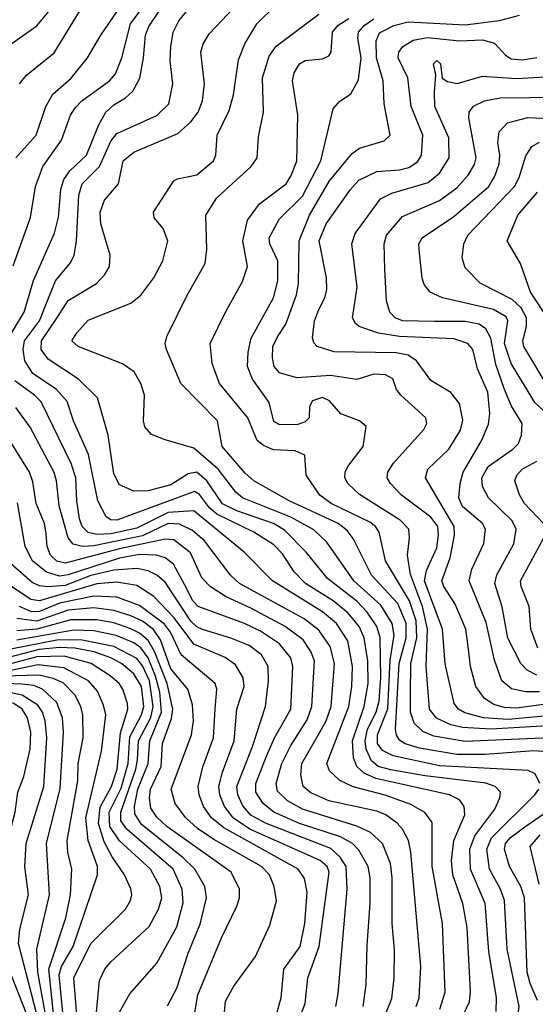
# Model space of a CAD drawing. Extents: x 997026 to 1115308, y 536381 to 619039.
# Tile 351 of 484: x 1030866 to 1032670, y 609082 to 612529. Entities that reach past the tile are written whole.
import ezdxf

# ---------------------------------------------------------------- set-up
doc = ezdxf.new("R2010")
doc.units = 0

msp = doc.modelspace()

# ---------------------------------------------------------------- linework, layer by layer
at = {"layer": '0CON20XD'}
for points in [[(1030842.4, 611667.6), (1030903.7, 611836.3), (1030920.5, 611945), (1030946.4, 612015), (1031012.1, 612107.9), (1031042.9, 612195), (1031059.2, 612220.8), (1031082.5, 612245), (1031180, 612315), (1031201, 612339), (1031223.3, 612395), (1031253.9, 612515), (1031343.2, 612636.8)], [(1030793.6, 612415), (1030925, 612507.5), (1031019.2, 612620.8)], [(1030820.2, 611405), (1030881.5, 611505), (1030913.7, 611616.3), (1030987.9, 611782.1), (1031001.9, 611838.1), (1031009.8, 611935), (1031020.5, 611969.5), (1031040.5, 611999.5), (1031099.8, 612055), (1031141.1, 612158.9), (1031167.6, 612205), (1031195, 612231), (1031236.2, 612255), (1031261.4, 612278.6), (1031285.5, 612324.5), (1031299.2, 612395), (1031305.6, 612475), (1031317.7, 612505), (1031395, 612620.8)], [(1032533.1, 609056.9), (1032534.8, 609105), (1032507.3, 609267.3), (1032494.5, 609434.5), (1032443.2, 609555), (1032440.6, 609625), (1032458.3, 609671.7), (1032528.1, 609765), (1032546.5, 609805), (1032548.2, 609825), (1032529.6, 609845), (1032496.8, 609856.8), (1032285, 609881.8), (1032165, 609902.7), (1032120, 609915), (1032096.4, 609935), (1032078, 609975), (1032074.3, 610005), (1032082.9, 610045), (1032112.7, 610105), (1032123.1, 610145), (1032129.9, 610225), (1032126.8, 610366.8), (1032115.4, 610405), (1032082.2, 610455), (1032045, 610493.9), (1032004.4, 610525), (1031942.4, 610572.4), (1031868.2, 610665), (1031792.2, 610742.2), (1031753.4, 610765), (1031625, 610810.2), (1031575, 610834.6), (1031520, 610915), (1031485, 610944.8), (1031455, 610939.8), (1031395, 610901.1), (1031315, 610879.7), (1031265, 610878.9), (1031215, 610901.1), (1031195, 610939.2), (1031175.2, 611075), (1031137.7, 611205), (1031070.8, 611270.8), (1030965, 611341.2), (1030941, 611375), (1030942.2, 611405), (1030995, 611484.7), (1031035, 611546.5), (1031134, 611606), (1031163.5, 611636.5), (1031179.6, 611665), (1031182.5, 611705), (1031149.1, 611815), (1031147.1, 611855), (1031162.3, 611897.7), (1031210.8, 611955), (1031227.7, 612035), (1031265, 612065.2), (1031419.1, 612130.9), (1031465, 612171.8), (1031490.3, 612205), (1031504.8, 612245), (1031512.5, 612305), (1031499.2, 612415), (1031507.3, 612445), (1031529.4, 612480.6), (1031655.5, 612614.5)], [(1030852.5, 612045), (1030923.2, 612125), (1030957.5, 612225), (1030981.7, 612268.3), (1031046.1, 612323.9), (1031103.4, 612395), (1031149.2, 612475), (1031218, 612575)], [(1032308.7, 608815), (1032439.7, 609090.3), (1032442.8, 609127.2), (1032431.3, 609351.3), (1032416.4, 609435), (1032382, 609535), (1032376.5, 609585), (1032384.8, 609655), (1032423.2, 609745), (1032421.3, 609775), (1032405, 609797.5), (1032369.4, 609815), (1032112.4, 609872.4), (1032071.4, 609891.4), (1032045.6, 609915), (1032033.4, 609945), (1032030.4, 610005), (1032071.4, 610125), (1032084.6, 610205), (1032084.3, 610285), (1032071.7, 610365), (1032053.9, 610405), (1032015, 610451.5), (1031962.2, 610495), (1031865.7, 610555), (1031825.7, 610595.7), (1031785, 610658.8), (1031755, 610690.7), (1031685.1, 610735.1), (1031555, 610798), (1031529.7, 610819.7), (1031495, 610866.3), (1031477.2, 610877.2), (1031205, 610776.8), (1031185, 610777.8), (1031168.3, 610788.3), (1031139.2, 610845), (1031106.8, 611006.8), (1031054.3, 611125), (1031031.9, 611191.9), (1030994.4, 611234.4), (1030911, 611291), (1030883.2, 611335), (1030877.6, 611375), (1030882.2, 611405), (1030935.4, 611475), (1030955.2, 611525.2), (1030990.4, 611615), (1031042.8, 611677.2), (1031056.2, 611703.8), (1031064.8, 611755.2), (1031072.5, 611915), (1031084.1, 611955), (1031144.5, 612015.5), (1031185, 612103.3), (1031205, 612130.8), (1031345.8, 612194.2), (1031387.3, 612235), (1031401.8, 612305), (1031392.4, 612385), (1031394.4, 612435.6), (1031403.2, 612485), (1031423.1, 612525), (1031479.6, 612595)], [(1032686, 609855), (1032669.3, 609889.3), (1032645, 609900.4), (1032335, 609917.1), (1032172.5, 609952.5), (1032135, 609971.1), (1032117.4, 609995), (1032117.9, 610025), (1032153.5, 610116.5), (1032162.6, 610287.4), (1032176.3, 610375), (1032169.3, 610415), (1032129.9, 610479.9), (1032035.2, 610565), (1031940.5, 610700.5), (1031895, 610743.5), (1031815, 610788.1), (1031645.3, 610855), (1031622.5, 610875), (1031560, 610955), (1031475, 611029.3), (1031375, 611058.5), (1031326.8, 611076.8), (1031304.1, 611104.1), (1031298.8, 611125), (1031302.5, 611215), (1031289.6, 611255), (1031265.8, 611295.8), (1031225, 611323.8), (1031070, 611385), (1031048.6, 611405), (1031065, 611432.9), (1031105, 611477.3), (1031255, 611537.1), (1031289.5, 611565), (1031334.6, 611625), (1031367.1, 611685), (1031383.6, 611755), (1031367.6, 611797.6), (1031335.8, 611835), (1031334.2, 611855), (1031405.5, 611964.5), (1031417.5, 611972.5), (1031485, 611985.8), (1031543.3, 612035), (1031552, 612055), (1031557.2, 612125), (1031598.6, 612211.4), (1031613.4, 612266.6), (1031631.3, 612388.7), (1031653.5, 612445), (1031695.9, 612514.1), (1031761, 612579)], [(1030864.5, 612305), (1030889.5, 612335), (1030986.8, 612413.2), (1031075, 612557.9)], [(1032725.1, 609965.1), (1032665, 609969.5), (1032495, 609956.1), (1032395, 609956.3), (1032265, 609978.7), (1032215, 609994.2), (1032195, 610006.8), (1032183.8, 610023.8), (1032180.9, 610045), (1032193.9, 610275), (1032218.4, 610365), (1032218.2, 610415), (1032189.1, 610485), (1032096.7, 610585), (1032032.9, 610712.9), (1032011.3, 610741.3), (1031980.6, 610765), (1031808.2, 610845), (1031685.2, 610915.2), (1031655, 610941.6), (1031573.6, 611035), (1031558.1, 611125), (1031429.1, 611255), (1031378.8, 611375), (1031374.5, 611395), (1031380.2, 611419.8), (1031451.5, 611565), (1031514.6, 611675), (1031520, 611725), (1031516.5, 611845), (1031555.5, 611905), (1031675.2, 612014.8), (1031696.5, 612045), (1031701.4, 612118.6), (1031719.3, 612205), (1031714.8, 612325), (1031739.1, 612400.9), (1031763.2, 612436.8), (1031911.9, 612548.1)], [(1032775, 610017.7), (1032425, 610002.5), (1032315, 610020.6), (1032276.9, 610036.9), (1032246.2, 610066.2), (1032233.1, 610105), (1032233.4, 610165), (1032234.7, 610275), (1032255.8, 610365), (1032252.7, 610425), (1032230.3, 610495), (1032145.6, 610635), (1032123.7, 610735), (1032111.2, 610755), (1032090.6, 610770.6), (1031956, 610835), (1031915.9, 610865), (1031867.9, 610935), (1031863.8, 611005), (1031829.6, 611019.6), (1031753.7, 611023.7), (1031718.7, 611038.7), (1031696.5, 611056.5), (1031664.2, 611135), (1031565.3, 611255), (1031539.3, 611325), (1031532.7, 611395), (1031587, 611507), (1031645, 611612.5), (1031662.5, 611665), (1031646.8, 611755), (1031662.3, 611827.7), (1031705.2, 611884.8), (1031797.8, 611955), (1031815.9, 611984.1), (1031835, 612034.2), (1031838.9, 612195), (1031820.3, 612315), (1031826.4, 612343.6), (1031844.5, 612375), (1031865, 612386.5), (1031925, 612391.5), (1031947.2, 612402.8), (1031955.5, 612415), (1031960.5, 612485), (1031980.1, 612509.9), (1032017.1, 612532.9)], [(1032755, 610059.2), (1032515, 610044.9), (1032415, 610051.1), (1032375, 610060.4), (1032324.4, 610084.4), (1032299.8, 610115), (1032287.6, 610265), (1032292.5, 610395), (1032274.9, 610474.9), (1032233.2, 610586.8), (1032222.4, 610655), (1032230.3, 610715), (1032228, 610745), (1032197.6, 610777.6), (1032055, 610867.3), (1032015, 610903.8), (1032004, 610925), (1032004.7, 610945), (1032014, 610965), (1032067.1, 611035), (1032078.6, 611105), (1032054.7, 611124.7), (1031989, 611149), (1031949.5, 611195), (1031925, 611206.5), (1031890, 611195), (1031880, 611175), (1031878.1, 611135), (1031865, 611120.9), (1031838.5, 611111.5), (1031775, 611111.1), (1031755, 611122.9), (1031738.5, 611188.5), (1031680.1, 611270.1), (1031662.7, 611315), (1031665.2, 611365), (1031675.9, 611414.1), (1031753.6, 611555), (1031768.7, 611615), (1031769.4, 611685), (1031741.4, 611745), (1031739, 611765), (1031775, 611831.5), (1031855, 611911.2), (1031920, 612035), (1031962.6, 612217.4), (1031985, 612242.9), (1032025, 612270), (1032051.2, 612318.8), (1032061, 612395), (1032049.3, 612465), (1032051.3, 612485), (1032070.9, 612509.1), (1032105, 612531.6)], [(1032775, 610098.4), (1032575, 610079.2), (1032488.6, 610085), (1032423.1, 610103.1), (1032401.8, 610115), (1032385.7, 610135), (1032354.2, 610274.2), (1032345.2, 610395), (1032282.3, 610565), (1032289.4, 610600.6), (1032325, 610680.6), (1032331.5, 610725), (1032328.4, 610755), (1032305, 610787.6), (1032201.3, 610865), (1032162.8, 610905), (1032152, 610925), (1032153.9, 610945), (1032172.5, 610975), (1032280, 611095), (1032290, 611115), (1032286.4, 611135), (1032199.2, 611215), (1032184, 611235), (1032171.7, 611271.7), (1032146, 611286), (1032105, 611288.2), (1032045, 611270), (1031953.7, 611283.7), (1031835, 611275.7), (1031775, 611292.7), (1031756, 611315), (1031749.8, 611345), (1031752, 611385), (1031768.3, 611418.3), (1031796.8, 611463.2), (1031834.2, 611565.8), (1031840.8, 611605), (1031843.1, 611755), (1031879.7, 611845), (1031950.2, 611965), (1032029.7, 612060.3), (1032055, 612078.9), (1032140.8, 612105), (1032162.2, 612125), (1032141.1, 612235), (1032138.1, 612315), (1032114.6, 612395), (1032113.4, 612455), (1032125, 612483.4), (1032175, 612508.7), (1032225, 612521.6), (1032425, 612510.8), (1032544.3, 612525.7), (1032615.1, 612544.9)], [(1032765, 610141.2), (1032605, 610119.4), (1032561.6, 610121.6), (1032525, 610131.3), (1032492.8, 610152.8), (1032461.6, 610195), (1032442.9, 610265), (1032435.7, 610325.7), (1032427, 610395), (1032388.8, 610485), (1032349.5, 610545), (1032343, 610565), (1032372, 610645), (1032387, 610725), (1032386.5, 610755), (1032285.3, 610925), (1032294, 610955), (1032367.3, 611025), (1032408.3, 611091.7), (1032416.9, 611126.9), (1032404.6, 611185), (1032374.1, 611224.1), (1032305, 611265.8), (1032254.6, 611334.6), (1032224.6, 611354.6), (1032183.1, 611363.1), (1031966, 611366), (1031906.9, 611385), (1031895, 611397.5), (1031890, 611415), (1031897.6, 611475), (1031912.5, 611515), (1031932.9, 611555), (1031940.3, 611585), (1031939.2, 611625), (1031913.8, 611755), (1031938.1, 611815), (1032023.1, 611935), (1032052.7, 611967.3), (1032115, 611997.5), (1032195, 612003.4), (1032227.8, 612012.2), (1032258, 612032), (1032271.2, 612055), (1032276.1, 612125), (1032236, 612225), (1032224.4, 612325), (1032190.4, 612395), (1032192.4, 612415), (1032205, 612434.6), (1032242.3, 612457.7), (1032292.9, 612467.1), (1032405, 612455.4), (1032485, 612458.5), (1032527.1, 612447.1), (1032565.3, 612405), (1032585, 612392.4), (1032625, 612388), (1032675, 612396.5)], [(1032685, 610175.6), (1032636.2, 610176.2), (1032586.3, 610186.3), (1032553.2, 610215), (1032526.9, 610286.9), (1032498.4, 610418.4), (1032438.8, 610565), (1032448.2, 610605), (1032489.4, 610695), (1032495.9, 610745), (1032485.7, 610765.7), (1032415, 610825.3), (1032402.2, 610855), (1032406.8, 610905), (1032417.9, 610945), (1032481.9, 611055), (1032506.4, 611113.6), (1032510.8, 611150.8), (1032504.1, 611225), (1032467.2, 611307.2), (1032451.5, 611375), (1032434.4, 611395), (1032385, 611411.7), (1032195, 611420.5), (1032121.4, 611431.3), (1032053.3, 611455), (1032040.4, 611465), (1032030.4, 611485), (1032047.1, 611592.9), (1032028.2, 611745), (1032039.3, 611780.7), (1032128.3, 611901.7), (1032167.7, 611922.3), (1032295, 611958.8), (1032335, 611992), (1032368.9, 612045), (1032367.5, 612115), (1032318.2, 612225), (1032316.9, 612275), (1032322.5, 612335), (1032314.3, 612375), (1032325, 612385.8), (1032338.8, 612375), (1032344.1, 612324.1), (1032362.5, 612312.5), (1032396.2, 612306.2), (1032485, 612331.9), (1032605, 612323.3), (1032745, 612331.6)], [(1032675, 610234.1), (1032641.9, 610251.9), (1032619.8, 610275), (1032574.1, 610364.1), (1032553.6, 610473.6), (1032528.5, 610555), (1032534.9, 610585.1), (1032595, 610694.4), (1032603.3, 610745), (1032588.8, 610775), (1032506.4, 610855), (1032485.7, 610895), (1032482.7, 610925), (1032505.3, 610965), (1032591.1, 611025), (1032610.7, 611045), (1032621.2, 611075), (1032624.1, 611115), (1032586.5, 611176.5), (1032562.7, 611235), (1032532.1, 611322.1), (1032514.5, 611414.5), (1032497.3, 611447.3), (1032473.4, 611463.4), (1032425, 611472.5), (1032317.1, 611472.9), (1032205, 611474.8), (1032179.6, 611485), (1032161.1, 611505), (1032149.7, 611545), (1032143.7, 611656.3), (1032141.6, 611745), (1032149.8, 611775), (1032205, 611840.3), (1032335, 611896), (1032395, 611940.8), (1032435.3, 611985), (1032457.4, 612022.6), (1032462.6, 612045), (1032436.9, 612185), (1032438.9, 612205), (1032454.1, 612225.9), (1032491.9, 612245), (1032546.7, 612255), (1032755, 612257.3)], [(1032747.8, 611115), (1032668.6, 611188.6), (1032585, 611325.9), (1032561.9, 611395), (1032574.3, 611474.3), (1032568.3, 611488.3), (1032524.2, 611514.2), (1032345, 611555.8), (1032301.9, 611575), (1032281.6, 611601.6), (1032274, 611624), (1032263.1, 611725), (1032262.9, 611745), (1032273.6, 611765), (1032385, 611840), (1032507, 611945), (1032528.6, 611981.4), (1032543.2, 612025), (1032545.6, 612055), (1032539, 612099), (1032543.2, 612136.8), (1032572.5, 612167.5), (1032643.4, 612186.6), (1032745, 612182.4)], [(1032726, 611225), (1032630.2, 611385), (1032626.1, 611405), (1032639.4, 611455), (1032638.8, 611485), (1032620, 611520), (1032589.6, 611549.6), (1032476.7, 611606.7), (1032425, 611660), (1032413.8, 611695), (1032419.4, 611745), (1032433.8, 611775), (1032597, 611945), (1032613.9, 611976.1), (1032637, 612053), (1032657.7, 612085), (1032685, 612100.8)], [(1032713.3, 611485), (1032653, 611575), (1032617.7, 611675), (1032571.1, 611755), (1032609.1, 611845), (1032677.6, 611925)], [(1032335.4, 609064.6), (1032354.3, 609125), (1032345.2, 609365), (1032309.5, 609565), (1032308.7, 609718.7), (1032283.7, 609753.7), (1032235, 609781.5), (1032145, 609813.9), (1032032.9, 609842.9), (1031985.5, 609865.5), (1031949.5, 609899.5), (1031941, 609925), (1032017.2, 610125), (1032028.5, 610195), (1032030.4, 610265), (1032014.1, 610354.1), (1031974, 610415), (1031925, 610455.8), (1031750, 610565), (1031650.9, 610665), (1031475, 610809.8), (1031385, 610804), (1031275, 610749.2), (1031185, 610729.5), (1031135, 610727), (1031105, 610734.1), (1031084.3, 610754.3), (1031075, 610781.4), (1031065.2, 610845), (1031062.3, 610925), (1031045.9, 610975), (1030941.1, 611191.1), (1030917.7, 611215), (1030848.6, 611265)], [(1032253, 609075), (1032263.4, 609105), (1032269.8, 609215), (1032234.4, 609615), (1032226.1, 609655), (1032205.2, 609695.2), (1032186.6, 609716.6), (1032147.5, 609745), (1032115, 609758.6), (1031947.5, 609795), (1031885, 609822.2), (1031857.2, 609845), (1031849.8, 609885), (1031853.3, 609925), (1031915, 610032.9), (1031938.3, 610075), (1031955.5, 610125), (1031967.7, 610275), (1031952.2, 610335), (1031912.4, 610392.4), (1031861.1, 610431.1), (1031634.7, 610555), (1031603.2, 610585), (1031512.7, 610705), (1031470.3, 610740.3), (1031425, 610763.5), (1031385, 610764.9), (1031295, 610722.4), (1031125, 610686.8), (1031085.1, 610685.1), (1031052.6, 610692.6), (1031034.8, 610714.8), (1031003.3, 610826.7), (1030994.4, 610915), (1030986, 610944), (1030902.2, 611102.2), (1030851.5, 611171.5)], [(1032124.4, 608995), (1032167.8, 609102.2), (1032175.8, 609175), (1032176.9, 609273.1), (1032168.7, 609365), (1032169.3, 609525), (1032162.9, 609575), (1032135, 609644.6), (1032093.8, 609683.8), (1032045.9, 609705.9), (1031855.5, 609765.5), (1031802.6, 609795), (1031768.2, 609828.2), (1031762.8, 609855), (1031783.4, 609925), (1031815, 609988.4), (1031871.5, 610078.5), (1031888.5, 610125), (1031897.8, 610285), (1031885, 610316.8), (1031857.6, 610357.6), (1031795, 610405.2), (1031675, 610469.5), (1031588.1, 610508.1), (1031533.5, 610543.5), (1031503.1, 610575), (1031463, 610663), (1031405, 610708.5), (1031375, 610710.4), (1031215, 610676.4), (1031025, 610626.4), (1030995, 610633.6), (1030973.4, 610655), (1030961.6, 610685), (1030958.8, 610728.8), (1030952.7, 610765), (1030923.8, 610835), (1030911.7, 610911.7), (1030899.8, 610945), (1030798.6, 611108.6)], [(1032698.9, 610765), (1032632.1, 610835), (1032615.2, 610865.2), (1032598.8, 610915), (1032605.3, 610935), (1032624.6, 610955.4), (1032675, 610984.1)], [(1032067.4, 609075), (1032078.3, 609151.7), (1032081.2, 609288.8), (1032092.5, 609435), (1032092.5, 609525), (1032084.8, 609565), (1032052.1, 609622.1), (1032030.5, 609645), (1031988.3, 609668.3), (1031845, 609715.1), (1031755.3, 609755), (1031717.7, 609785), (1031692, 609825), (1031692.4, 609855), (1031729.4, 609950.6), (1031757.9, 610015), (1031813.9, 610115), (1031822, 610265), (1031814.8, 610295), (1031775, 610343.9), (1031708.1, 610388.1), (1031652.1, 610415), (1031490.3, 610475), (1031471.4, 610495), (1031441.8, 610551.8), (1031403.4, 610623.4), (1031375.1, 610645.1), (1031344.4, 610654.4), (1031285, 610656.4), (1031215, 610644.4), (1031035, 610585.3), (1031005, 610580.6), (1030959.5, 610595), (1030910.4, 610635), (1030885.2, 610685), (1030857.7, 610837.7)], [(1032679.1, 610329.1), (1032654.2, 610395), (1032648.4, 610475), (1032620, 610545), (1032618.4, 610565), (1032700.3, 610715)], [(1031971.8, 609075), (1031979.6, 609119.6), (1032012.1, 609485), (1032007.7, 609565), (1031987.5, 609597.5), (1031955, 609627.1), (1031725.8, 609715.8), (1031675, 609744.8), (1031646.4, 609776.4), (1031629.4, 609815), (1031625.5, 609845), (1031680, 609985), (1031725.3, 610125), (1031736.5, 610215), (1031735.2, 610265), (1031712.1, 610305), (1031668.1, 610338.1), (1031605, 610364.5), (1031505, 610393.8), (1031485, 610403.1), (1031465, 610423.1), (1031375, 610559.5), (1031345.3, 610585), (1031315, 610600), (1031275, 610608), (1031195, 610601.7), (1031115, 610583.5), (1031025, 610548.2), (1030963.5, 610543.5), (1030935, 610547.1), (1030909.2, 610559.2), (1030822.7, 610635)], [(1031819.8, 608970.2), (1031864.8, 609085), (1031874.2, 609175), (1031914.2, 609285), (1031949.1, 609545), (1031941.5, 609565), (1031916.9, 609585), (1031671.1, 609695), (1031613.8, 609733.8), (1031582.5, 609775), (1031565.7, 609815.7), (1031562.1, 609845), (1031575.4, 609894.6), (1031615.6, 610005), (1031625.6, 610115), (1031651.3, 610195), (1031647.3, 610225), (1031620.9, 610270.9), (1031585, 610296.1), (1031475, 610342.5), (1031406.4, 610435), (1031335, 610509.6), (1031275, 610548.5), (1031205, 610559.5), (1031135, 610553.7), (1030935, 610495.1), (1030905, 610499.4), (1030775.4, 610585.4)], [(1031765, 609050.6), (1031780.4, 609105), (1031790.5, 609205), (1031847.7, 609285), (1031863.4, 609365), (1031871.7, 609475), (1031862.6, 609522.6), (1031840, 609555), (1031579.9, 609699.9), (1031537.3, 609735), (1031509, 609775), (1031493.7, 609815), (1031489.8, 609845), (1031506.6, 609913.4), (1031544.4, 610015), (1031549.4, 610115), (1031555.7, 610185), (1031549.4, 610205), (1031430.7, 610305), (1031393.2, 610385), (1031372.8, 610412.8), (1031285, 610478.2), (1031205, 610507), (1031125, 610510.8), (1031005, 610486), (1030935, 610457.2), (1030906.4, 610456.4), (1030864.5, 610474.5)], [(1031578, 609005), (1031586.4, 609093.6), (1031614.8, 609145.2), (1031690.8, 609249.2), (1031741.3, 609358.7), (1031764.6, 609444.6), (1031756.6, 609495), (1031739.7, 609535), (1031712.1, 609565), (1031545, 609659), (1031487.9, 609697.9), (1031445.9, 609735.9), (1031409.2, 609785), (1031395.7, 609835), (1031466.9, 610025), (1031473.9, 610075), (1031470.4, 610130.4), (1031454.3, 610185), (1031395, 610256.5), (1031358, 610358), (1031333.9, 610393.9), (1031295, 610423.5), (1031255, 610441.9), (1031195, 610460.2), (1031125, 610469.9), (1031035, 610462.2), (1030925, 610423.9), (1030855, 610432.3)], [(1031470.9, 609005), (1031489, 609115), (1031571.8, 609315), (1031625.6, 609425.6), (1031634.7, 609455), (1031634.6, 609485), (1031606.1, 609545), (1031380.9, 609705), (1031345, 609737.2), (1031325, 609768.9), (1031320.2, 609805), (1031323.5, 609835), (1031360.3, 609915), (1031365.4, 609995), (1031397.2, 610082.8), (1031401.6, 610115), (1031381.3, 610205), (1031337.1, 610317.1), (1031315.2, 610355.2), (1031285, 610382), (1031255, 610396.4), (1031195, 610417.2), (1031135, 610427.7), (1031045, 610427.9), (1030925, 610395.1), (1030855, 610389.9)], [(1031383.2, 609076.8), (1031415, 609138.5), (1031455, 609261.1), (1031497.5, 609362.5), (1031519.3, 609455), (1031513.7, 609495), (1031478.4, 609555), (1031436.3, 609596.3), (1031291.9, 609711.9), (1031268.5, 609748.5), (1031267.5, 609775), (1031279.1, 609835), (1031314.9, 609925), (1031320.9, 610005), (1031361.4, 610105), (1031356.3, 610175), (1031341.2, 610231.2), (1031315.1, 610295.1), (1031289.6, 610329.6), (1031265, 610347.4), (1031202.8, 610372.8), (1031125, 610389.8), (1031055, 610392.5), (1030855, 610357.3)], [(1031119.5, 608895), (1031144.8, 609165.2), (1031163.4, 609205), (1031185, 609231.1), (1031318.8, 609355), (1031351.9, 609415), (1031363, 609455), (1031355.6, 609495), (1031323.5, 609555), (1031215, 609654.4), (1031180.6, 609705), (1031179.1, 609755), (1031220.9, 609839.1), (1031244.8, 609925), (1031251, 610019), (1031291.8, 610095), (1031300.6, 610125), (1031292, 610195), (1031265, 610239.5), (1031221.3, 610275), (1031185, 610295.1), (1031125.7, 610315.7), (1031058.7, 610328.7), (1031005, 610330.8), (1030934, 610324), (1030826.7, 610296.7)], [(1031214.7, 609055), (1031250.9, 609119.1), (1031345, 609225.6), (1031415, 609353.6), (1031437.5, 609437.5), (1031434.1, 609485), (1031403, 609555), (1031240.7, 609695), (1031219.2, 609725), (1031219.9, 609755), (1031271.6, 609905), (1031277.8, 609937.8), (1031281.3, 610005), (1031324, 610086), (1031332.9, 610125), (1031319.3, 610215), (1031295, 610267.4), (1031275, 610292.7), (1031195, 610334.7), (1031078.6, 610358.6), (1030995, 610356.6), (1030835, 610325.4)], [(1031067.9, 609015), (1031055.6, 609175), (1031115, 609295.3), (1031235.4, 609415), (1031253.8, 609445), (1031257.5, 609465), (1031255, 609486), (1031232.7, 609535), (1031188.8, 609598.8), (1031161.3, 609651.3), (1031141.1, 609715), (1031147.2, 609772.8), (1031186.5, 609845), (1031207, 609905), (1031217.9, 610032.1), (1031243.7, 610115), (1031243.1, 610135), (1031226.6, 610185), (1031213.9, 610205), (1031182.4, 610232.4), (1031115.5, 610275.5), (1031020.8, 610300.8), (1030925, 610298.4), (1030825, 610271.8)], [(1031020.8, 609005), (1031003.5, 609185), (1031012, 609215), (1031052.7, 609285), (1031137.8, 609535), (1031137.4, 609565), (1031105.5, 609655), (1031097.6, 609735), (1031151.9, 609968.1), (1031166.5, 610095), (1031159.4, 610129.4), (1031138.3, 610178.3), (1031106.2, 610215), (1031020.6, 610260.6), (1030929.8, 610270.2), (1030835, 610250.2)], [(1030988.6, 609005), (1030967, 609205), (1031027.2, 609385), (1031043.4, 609465), (1031048.4, 609555), (1031033.6, 609615), (1031031.2, 609655), (1031068.6, 609865), (1031070, 609925), (1031087.6, 610015), (1031086.3, 610095), (1031079.6, 610125), (1031058.7, 610165), (1031017.6, 610207.6), (1030982.9, 610222.9), (1030934.1, 610234.1), (1030765, 610229.9)], [(1030888.2, 609051.8), (1030800.8, 609275), (1030793.6, 609355), (1030822.4, 609465), (1030808.4, 609548.4), (1030815.5, 609625.5), (1030849.4, 609755), (1030859, 609825), (1030880.2, 609879.8), (1030901.9, 609975), (1030904.4, 610035), (1030893.4, 610085), (1030873.8, 610115), (1030845, 610134.9), (1030747.6, 610157.6), (1030625, 610159.6), (1030555, 610151.6), (1030472.6, 610132.6), (1030445, 610145.4), (1030385.8, 610195.8)], [(1030961.3, 609015), (1030928.7, 609195), (1030925.5, 609275), (1030970.4, 609465), (1030959, 609645), (1031007.8, 609837.8), (1031019.4, 610035), (1031015.1, 610085.1), (1030995, 610138.6), (1030945.9, 610185.9), (1030915, 610198.4), (1030873, 610203), (1030545.6, 610215.6)], [(1030933.3, 609015), (1030861.5, 609295), (1030866.6, 609345), (1030895.9, 609465), (1030884, 609565), (1030888.5, 609645), (1030949.7, 609845), (1030960, 610015), (1030954.6, 610075), (1030945.5, 610105), (1030929.1, 610129.1), (1030874, 610164), (1030782.7, 610182.7)], [(1032684, 608195), (1032669.6, 608265), (1032613.2, 608355), (1032600.7, 608445), (1032579.2, 608475), (1032528.9, 608525), (1032513, 608555), (1032509.3, 608585), (1032516.9, 608685), (1032543.5, 608835), (1032596.6, 608935), (1032613.5, 609075), (1032571.9, 609275), (1032561.7, 609445), (1032548.4, 609485), (1032509.5, 609555), (1032501, 609625), (1032517.3, 609665), (1032668.8, 609815), (1032682.8, 609835)], [(1032677.5, 609095), (1032651.7, 609155), (1032642, 609195), (1032632.7, 609455), (1032619.4, 609495), (1032579.6, 609565), (1032562.5, 609625), (1032566.2, 609645), (1032581.6, 609665), (1032633.6, 609703.6), (1032735, 609773)], [(1032683, 609503), (1032651.8, 609635), (1032686.9, 609675)]]:
    msp.add_lwpolyline(points, dxfattribs=at)

doc.saveas('drawing.dxf')
